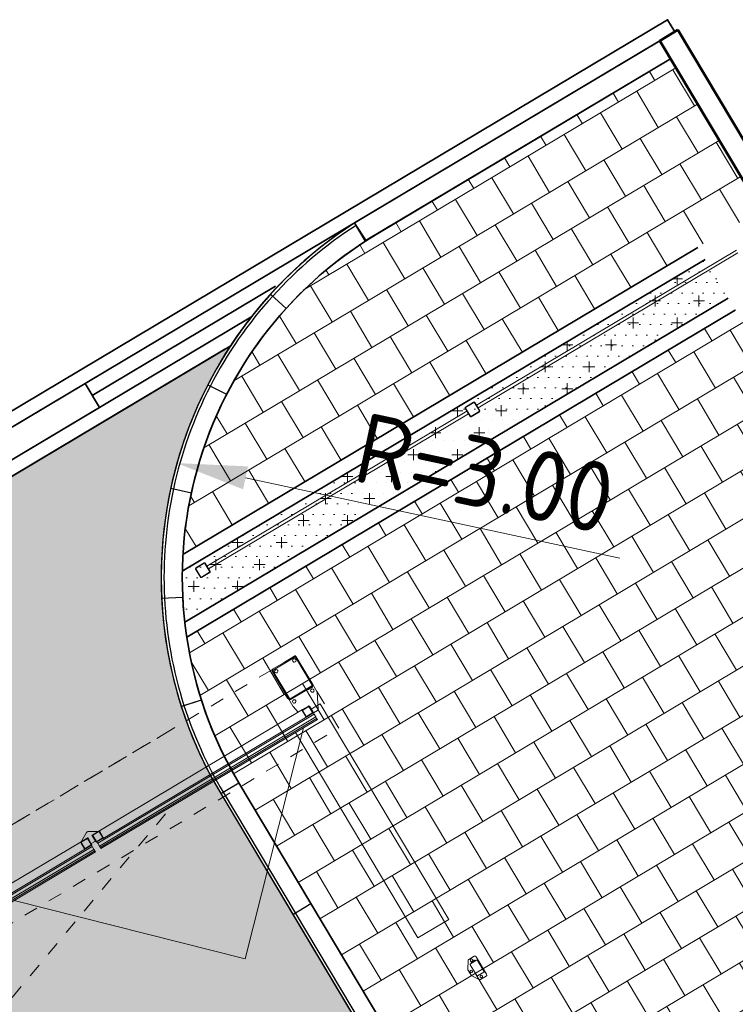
# Model space of a CAD drawing. Header units: metres. Extents: x 127444 to 127966, y 464485 to 464708.
# Tile 411 of 425: x 127918.49 to 127923.58, y 464701.09 to 464708.09. Entities that reach past the tile are written whole.
import ezdxf

# ---------------------------------------------------------------- set-up
doc = ezdxf.new("R2010")
doc.units = ezdxf.units.M
for name, pattern in [('Dash', [6.35, 3.175, -3.175]), ('VH-OPSLUITBAND_100X200', [16, 8, -2, 4, -2]), ('VH-OPSLUITBAND_150X250', [24, 16, -2, 4, -2]), ('VH-OPSLUITBAND_150X300', [28, 16, -4, 4, -4])]:
    doc.linetypes.add(name, pattern=pattern)
doc.layers.get('0').update_dxf_attribs({"lineweight": 25})
doc.layers.get('Defpoints').update_dxf_attribs({"color": 181, "lineweight": 25})
for name, color, linetype, lineweight in [('A-GENM', 7, 'Continuous', 9), ('A-GENM-HDLN', 13, 'Continuous', 9), ('A-WALL', 113, 'Continuous', 9), ('B-WE-VH-VERHARDING_BETON-A-250', 252, 'Continuous', 18), ('B-WE-VH-VERHARDING_BETONSTRAATSTEEN-A-200', 8, 'Continuous', 9), ('N-WE-GR-BOMENZAND-A-100', 32, 'Continuous', 18), ('N-WE-VH-KANTOPSLUITING_OPSLUITBAND_100X200-G', 150, 'VH-OPSLUITBAND_100X200', 35), ('N-WE-VH-KANTOPSLUITING_OPSLUITBAND_150X250-G', 150, 'VH-OPSLUITBAND_150X250', 35), ('N-WE-VH-KANTOPSLUITING_OPSLUITBAND_150X300-GD', 150, 'VH-OPSLUITBAND_150X300', 50), ('N-WE-VH-KANTOPSLUITING_TROTTOIRBAND_130X150_250-S', 210, 'Continuous', 25), ('N-WE-VH-KANTOPSLUITING_TROTTOIRBAND_130X150_250_BOCHTBAND-S', 210, 'Continuous', 25), ('N-WE-VH-VERHARDING_BETONSTRAATSTEEN-G', 252, 'Continuous', 35), ('N-WE-VH-VERHARDING_TEGEL-G', 252, 'Continuous', 35), ('S-COLS', 52, 'Continuous', 9), ('X-XX-AL-M-200', 7, 'Continuous', 18)]:
    doc.layers.add(name, color=color, linetype=linetype, lineweight=lineweight)
doc.styles.add('NLCS-ISO-M200-T25', font='NLCS-ISO.ttf', dxfattribs={"height": 0.5})
doc.dimstyles.new('NLCS-M200-T25-PIJL_L2_H0', dxfattribs={"dimscale": 0.2, "dimtxt": 2.5, "dimasz": 2.5, "dimexe": 2, "dimexo": 2, "dimgap": 0.7, "dimtad": 1, "dimzin": 0, "dimdsep": 46, "dimtxsty": 'NLCS-ISO-M200-T25', "dimcen": 0, "dimdle": 2, "dimclrd": 256, "dimclre": 256, "dimclrt": 256, "dimadec": 0, "dimazin": 0, "dimtfac": 1, "dimtdec": 3, "dimtofl": 0, "dimtmove": 0, "dimatfit": 3, "dimfxl": 2, "dimfxlon": 1, "dimtfillclr": 256, "dimtolj": 1, "dimtzin": 0, "dimlwd": -1, "dimlwe": -1, "dimarcsym": 0})

# ---------------------------------------------------------------- blocks, each defined once
blk = doc.blocks.new('*D243')
at = {"layer": 'Defpoints', "color": 0, "transparency": 16777216}
for p in [(127919.6066, 464704.9403), (127922.5397, 464704.3103)]:
    blk.add_point(p, dxfattribs=at)
at = {"layer": 'X-XX-AL-M-200', "transparency": 16777216}
blk.add_line((127922.7582, 464704.2634), (127920.0954, 464704.8353), dxfattribs=at)
blk.add_solid([(127920.1129, 464704.9168), (127920.0779, 464704.7538), (127919.6066, 464704.9403)], dxfattribs=at)
at = {"layer": 'X-XX-AL-M-200', "transparency": 16777216, "insert": (127921.7988, 464704.8683), "char_height": 0.5, "attachment_point": 5, "rotation": 347.87812, "style": 'NLCS-ISO-M200-T25'}
blk.add_mtext('\\A1;R=3.00', dxfattribs=at)
blk = doc.blocks.new('Xentry 3TP 60x60 - paneelomranding 60x60-V33--2_00_00')
at = {"layer": 'A-GENM'}
for p, q in [((3742, 2498), (3709.1, 2447.5)), ((3740, 2465), (3740, 2375)), ((3795, 2470), (3745, 2470)), ((3795, 2502.5), (3750.4, 2502.5)), ((3800, 2375), (3800, 2465)), ((3805, 2347.5), (3805, 2492.5)), ((3707.5, 2442), (3707.5, 2398)), ((3709.1, 2392.5), (3742, 2342)), ((3745, 2370), (3795, 2370)), ((3750.4, 2337.5), (3795, 2337.5)), ((3753, 2370), (3753, 2365)), ((3755, 2365), (3753, 2365)), ((3753, 2365), (3755, 2365)), ((3785, 2365), (3755, 2365)), ((3785, 2365), (3787, 2365)), ((3787, 2365), (3785, 2365)), ((3787, 2365), (3787, 2370)), ((1861.7, 320), (91.7, 320)), ((91.7, 310.3), (1861.7, 310.3)), ((91.7, 298.4), (1861.7, 298.4)), ((1861.7, 320), (1861.7, 317.4)), ((1861.7, 317.4), (1861.7, 310.3)), ((1861.7, 310.3), (1861.7, 302.1)), ((1861.7, 302.1), (1861.7, 298.4)), ((1861.7, 298.4), (1861.7, 276)), ((3700, 320), (1908, 320)), ((1908, 317.4), (1908, 320)), ((1908, 310.3), (1908, 317.4)), ((1908, 302.1), (1908, 310.3)), ((1908, 310.3), (3700, 310.3)), ((1908, 298.4), (1908, 302.1)), ((1908, 276), (1908, 298.4)), ((1908, 298.4), (3700, 298.4)), ((3700, 320), (3700, 317.4)), ((3700, 317.4), (3700, 310.3)), ((3700, 310.3), (3700, 302.1)), ((3700, 302.1), (3700, 298.4)), ((3700, 298.4), (3700, 276)), ((91.7, 276), (1861.7, 276)), ((1811.7, 265), (124.7, 265)), ((1861.7, 276), (1861.7, 265)), ((1901.7, 253.7), (1866.7, 253.7)), ((1901.7, 205), (1901.7, 253.7)), ((1908, 265), (1908, 276)), ((1908, 276), (3700, 276)), ((3645, 265), (1958, 265)), ((3695, 265), (3700, 265)), ((3700, 276), (3700, 265)), ((3733.9, 265), (3700, 265)), ((3798.9, 152.2), (3742.8, 259.6)), ((124.7, 205), (1811.7, 205)), ((1816.7, 205), (1879.1, 167.8)), ((1866.7, 205), (1861.7, 205)), ((1866.7, 210), (1866.7, 205)), ((1879.1, 167.8), (1884.2, 167)), ((1884.2, 167), (1889.4, 167.8)), ((1889.4, 167.8), (1952.4, 205)), ((1908, 205), (1901.7, 205)), ((1958, 205), (3645, 205)), ((3600, 149.1), (3600, 90)), ((3609.6, 205.2), (3600.1, 150.9)), ((3800, 90), (3800, 147.5)), ((3599, 83), (3595, 83)), ((3595, 81), (3595, 83)), ((3595, 83), (3595, 81)), ((3599, 83), (3595, 83)), ((3595, 81), (3595, 83)), ((3595, 83), (3595, 81)), ((3595, 51), (3595, 81)), ((3754, 105), (3754, 100)), ((3756, 105), (3754, 105)), ((3754, 105), (3756, 105)), ((3756, 105), (3786, 105)), ((3786, 105), (3788, 105)), ((3788, 105), (3786, 105)), ((3788, 100), (3788, 105)), ((3595, 51), (3595, 49)), ((3595, 49), (3595, 51)), ((3595, 51), (3595, 49)), ((3595, 49), (3595, 51)), ((3595, 49), (3599, 49)), ((3595, 49), (3599, 49))]:
    blk.add_line(p, q, dxfattribs=at)
at = {"layer": 'A-GENM', "linetype": 'Dash'}
for p, q in [((-2950, 2231), (2491.6, 320)), ((-3800, 450), (3800, 450)), ((3800, 450), (3800, -150)), ((3800, -150), (-3800, -150)), ((2750, -150), (-3394.7, -150))]:
    blk.add_line(p, q, dxfattribs=at)
at = {"layer": 'A-GENM', "lineweight": 13}
for p, q in [((1806.7, 260), (1806.7, 210)), ((1810.3, 210), (1810.3, 260)), ((1861.7, 265), (1811.7, 265)), ((1811.7, 261.4), (1861.7, 261.4)), ((1863.1, 260), (1863.1, 210)), ((1866.7, 210), (1866.7, 260)), ((1903, 260), (1903, 210)), ((1906.6, 210), (1906.6, 260)), ((1958, 265), (1908, 265)), ((1908, 261.4), (1958, 261.4)), ((1959.4, 260), (1959.4, 210)), ((1963, 210), (1963, 260)), ((3640, 260), (3640, 210)), ((3643.6, 210), (3643.6, 260)), ((3695, 265), (3645, 265)), ((3645, 261.4), (3695, 261.4)), ((3696.4, 260), (3696.4, 210)), ((3700, 210), (3700, 260)), ((1861.7, 208.6), (1811.7, 208.6)), ((1811.7, 205), (1861.7, 205)), ((1958, 208.6), (1908, 208.6)), ((1908, 205), (1958, 205)), ((3695, 208.6), (3645, 208.6)), ((3645, 205), (3695, 205)), ((3599, 85), (3599, -135)), ((3600, 85), (3599, 85)), ((3600, 90), (3600, -140)), ((3600, -135), (3600, 85)), ((3606.3, -140), (3606.3, 90)), ((3790, 100), (3610, 100)), ((3610, 93.7), (3790, 93.7)), ((3793.7, 90), (3793.7, -140)), ((3800, -140), (3800, 90)), ((3599, -135), (3600, -135)), ((3790, -143.7), (3610, -143.7)), ((3610, -150), (3790, -150))]:
    blk.add_line(p, q, dxfattribs=at)
at = {"layer": 'A-GENM'}
for centre, radius, start, end in [((3745, 2465), 5, 90, 180), ((3750.4, 2492.5), 10, 90, 146.88866), ((3765, 2487.5), 9, 0, 180), ((3765, 2487.5), 9, 180, 0), ((3795, 2492.5), 10, 0, 90), ((3795, 2465), 5, 0, 90), ((3717.5, 2442), 10, 146.88866, 180), ((3717.5, 2398), 10, 180, 213.11134), ((3722.3, 2420), 9, 0, 180), ((3722.3, 2420), 9, 180, 0), ((3745, 2375), 5, 180, 270), ((3750.4, 2347.5), 10, 213.11134, 270), ((3765, 2352.5), 9, 0, 180), ((3765, 2352.5), 9, 180, 0), ((3795, 2375), 5, 270, 0), ((3795, 2347.5), 10, 270, 0), ((3733.9, 255), 10, 27.55281, 90), ((3610, 149.1), 10, 170.13419, 180), ((3790, 147.5), 10, 0, 27.55281), ((3625, 125), 12, 0, 180), ((3625, 125), 12, 180, 360), ((3775, 125), 12, 0, 180), ((3775, 125), 12, 180, 0), ((3610, -140), 10, 180, 270), ((3625, -125), 12, 0, 180), ((3625, -125), 12, 180, 360), ((3775, -125), 12, 0, 180), ((3775, -125), 12, 180, 0), ((3790, -140), 10, 270, 360)]:
    blk.add_arc(centre, radius, start, end, dxfattribs=at)
at = {"layer": 'A-GENM', "lineweight": 13}
for centre, radius, start, end in [((1811.7, 260), 5, 90, 180), ((1811.7, 260), 1.4, 90, 180), ((1861.7, 260), 5, 0, 90), ((1861.7, 260), 1.4, 360, 90), ((1908, 260), 5, 90, 180), ((1908, 260), 1.4, 90, 180), ((1958, 260), 5, 360, 90), ((1958, 260), 1.4, 360, 90), ((3645, 260), 5, 90, 180), ((3645, 260), 1.4, 90, 180), ((3695, 260), 5, 0, 90), ((3695, 260), 1.4, 360, 90), ((1811.7, 210), 5, 180, 270), ((1811.7, 210), 1.4, 180, 270), ((1861.7, 210), 5, 270, 360), ((1861.7, 210), 1.4, 270, 0), ((1908, 210), 5, 180, 270), ((1908, 210), 1.4, 180, 270), ((1958, 210), 5, 270, 360), ((1958, 210), 1.4, 270, 0), ((3645, 210), 5, 180, 270), ((3645, 210), 1.4, 180, 270), ((3695, 210), 5, 270, 360), ((3695, 210), 1.4, 270, 0), ((3610, 90), 10, 90, 180), ((3610, 90), 3.7, 90, 180), ((3790, 90), 10, 360, 90), ((3790, 90), 3.7, 0, 90), ((3610, -140), 10, 180, 270), ((3610, -140), 3.7, 180, 270), ((3790, -140), 10, 270, 360), ((3790, -140), 3.7, 270, 360)]:
    blk.add_arc(centre, radius, start, end, dxfattribs=at)
at = {"layer": 'A-GENM'}
for points, knots in [([(1806.7, 260), (1806.8, 260.4), (1806.8, 261.1), (1807.1, 261.9), (1807.3, 262.3), (1807.4, 262.5)], [0, 0, 0, 0, 0.1666667, 0.25, 0.3333333, 0.3333333, 0.3333333, 0.3333333]), ([(1809.2, 264.3), (1809.3, 264.4), (1809.5, 264.5), (1809.9, 264.7), (1810.7, 264.9), (1811.3, 265), (1811.7, 265)], [0.6666667, 0.6666667, 0.6666667, 0.6666667, 0.7083333, 0.75, 0.8333333, 1, 1, 1, 1]), ([(1811.7, 261.4), (1811.6, 261.4), (1811.4, 261.4), (1811.2, 261.3), (1811.1, 261.2), (1811, 261.2)], [0, 0, 0, 0, 0.1666667, 0.25, 0.3333333, 0.3333333, 0.3333333, 0.3333333]), ([(1861.7, 265), (1862.2, 265), (1862.8, 264.9), (1863.7, 264.6), (1864.1, 264.4), (1864.2, 264.3)], [0, 0, 0, 0, 0.1666667, 0.25, 0.3333333, 0.3333333, 0.3333333, 0.3333333]), ([(1862.4, 261.2), (1862.4, 261.2), (1862.3, 261.3), (1862.1, 261.4), (1861.9, 261.4), (1861.7, 261.4)], [0.6666667, 0.6666667, 0.6666667, 0.6666667, 0.75, 0.8333333, 1, 1, 1, 1]), ([(1866.1, 262.5), (1866.2, 262.3), (1866.4, 261.9), (1866.7, 261.1), (1866.7, 260.4), (1866.7, 260)], [0.6666667, 0.6666667, 0.6666667, 0.6666667, 0.75, 0.8333333, 1, 1, 1, 1]), ([(1903, 260), (1903, 260.4), (1903.1, 261.1), (1903.4, 261.9), (1903.6, 262.3), (1903.7, 262.5)], [-1, -1, -1, -1, -0.8333333, -0.75, -0.6666667, -0.6666667, -0.6666667, -0.6666667]), ([(1905.5, 264.3), (1905.7, 264.4), (1906.1, 264.6), (1906.9, 264.9), (1907.6, 265), (1908, 265)], [-0.3333333, -0.3333333, -0.3333333, -0.3333333, -0.25, -0.1666667, 0, 0, 0, 0]), ([(1908, 261.4), (1907.9, 261.4), (1907.7, 261.4), (1907.5, 261.3), (1907.4, 261.2), (1907.3, 261.2)], [-1, -1, -1, -1, -0.8333333, -0.75, -0.6666667, -0.6666667, -0.6666667, -0.6666667]), ([(1958, 265), (1958.4, 265), (1959.1, 264.9), (1959.9, 264.6), (1960.3, 264.4), (1960.5, 264.3)], [-1, -1, -1, -1, -0.8333333, -0.75, -0.6666667, -0.6666667, -0.6666667, -0.6666667]), ([(1958.7, 261.2), (1958.6, 261.2), (1958.5, 261.3), (1958.3, 261.4), (1958.1, 261.4), (1958, 261.4)], [-0.3333333, -0.3333333, -0.3333333, -0.3333333, -0.25, -0.1666667, 0, 0, 0, 0]), ([(1962.3, 262.5), (1962.4, 262.3), (1962.6, 261.9), (1962.9, 261.1), (1963, 260.4), (1963, 260)], [-0.3333333, -0.3333333, -0.3333333, -0.3333333, -0.25, -0.1666667, 0, 0, 0, 0]), ([(3640, 260), (3640, 260.4), (3640.1, 261.1), (3640.4, 261.9), (3640.6, 262.3), (3640.7, 262.5)], [0, 0, 0, 0, 0.1666667, 0.25, 0.3333333, 0.3333333, 0.3333333, 0.3333333]), ([(3642.5, 264.3), (3642.6, 264.4), (3642.8, 264.5), (3643.2, 264.7), (3643.9, 264.9), (3644.6, 265), (3645, 265)], [0.6666667, 0.6666667, 0.6666667, 0.6666667, 0.7083333, 0.75, 0.8333333, 1, 1, 1, 1]), ([(3645, 261.4), (3644.9, 261.4), (3644.7, 261.4), (3644.5, 261.3), (3644.4, 261.2), (3644.3, 261.2)], [0, 0, 0, 0, 0.1666667, 0.25, 0.3333333, 0.3333333, 0.3333333, 0.3333333]), ([(3695, 265), (3695.4, 265), (3696.1, 264.9), (3696.9, 264.6), (3697.3, 264.4), (3697.5, 264.3)], [0, 0, 0, 0, 0.1666667, 0.25, 0.3333333, 0.3333333, 0.3333333, 0.3333333]), ([(3695.7, 261.2), (3695.6, 261.2), (3695.5, 261.3), (3695.3, 261.4), (3695.1, 261.4), (3695, 261.4)], [0.6666667, 0.6666667, 0.6666667, 0.6666667, 0.75, 0.8333333, 1, 1, 1, 1]), ([(3699.3, 262.5), (3699.4, 262.3), (3699.6, 261.9), (3699.9, 261.1), (3700, 260.4), (3700, 260)], [0.6666667, 0.6666667, 0.6666667, 0.6666667, 0.75, 0.8333333, 1, 1, 1, 1]), ([(1807.4, 207.5), (1807.3, 207.7), (1807.1, 208.1), (1806.8, 208.9), (1806.8, 209.6), (1806.7, 210)], [0.6666667, 0.6666667, 0.6666667, 0.6666667, 0.75, 0.8333333, 1, 1, 1, 1]), ([(1811.7, 205), (1811.3, 205), (1810.7, 205.1), (1809.8, 205.4), (1809.4, 205.6), (1809.2, 205.7)], [0, 0, 0, 0, 0.1666667, 0.25, 0.3333333, 0.3333333, 0.3333333, 0.3333333]), ([(1811, 208.8), (1811.1, 208.8), (1811.2, 208.7), (1811.4, 208.6), (1811.6, 208.6), (1811.7, 208.6)], [0.6666667, 0.6666667, 0.6666667, 0.6666667, 0.75, 0.8333333, 1, 1, 1, 1]), ([(1861.7, 208.6), (1861.9, 208.6), (1862.1, 208.6), (1862.3, 208.7), (1862.4, 208.8), (1862.4, 208.8)], [0, 0, 0, 0, 0.1666667, 0.25, 0.3333333, 0.3333333, 0.3333333, 0.3333333]), ([(1864.2, 205.7), (1864.2, 205.6), (1864, 205.5), (1863.6, 205.3), (1862.8, 205.1), (1862.2, 205), (1861.7, 205)], [0.6666667, 0.6666667, 0.6666667, 0.6666667, 0.7083333, 0.75, 0.8333333, 1, 1, 1, 1]), ([(1866.7, 210), (1866.7, 209.6), (1866.7, 208.9), (1866.4, 208.1), (1866.2, 207.7), (1866.1, 207.5)], [0, 0, 0, 0, 0.1666667, 0.25, 0.3333333, 0.3333333, 0.3333333, 0.3333333]), ([(1903.7, 207.5), (1903.6, 207.7), (1903.4, 208.1), (1903.1, 208.9), (1903, 209.6), (1903, 210)], [-0.3333333, -0.3333333, -0.3333333, -0.3333333, -0.25, -0.1666667, 0, 0, 0, 0]), ([(1908, 205), (1907.6, 205), (1906.9, 205.1), (1906.1, 205.4), (1905.7, 205.6), (1905.5, 205.7)], [-1, -1, -1, -1, -0.8333333, -0.75, -0.6666667, -0.6666667, -0.6666667, -0.6666667]), ([(1907.3, 208.8), (1907.4, 208.8), (1907.5, 208.7), (1907.7, 208.6), (1907.9, 208.6), (1908, 208.6)], [-0.3333333, -0.3333333, -0.3333333, -0.3333333, -0.25, -0.1666667, 0, 0, 0, 0]), ([(1958, 208.6), (1958.1, 208.6), (1958.3, 208.6), (1958.5, 208.7), (1958.6, 208.8), (1958.7, 208.8)], [-1, -1, -1, -1, -0.8333333, -0.75, -0.6666667, -0.6666667, -0.6666667, -0.6666667]), ([(1960.5, 205.7), (1960.3, 205.6), (1959.9, 205.4), (1959.1, 205.1), (1958.4, 205), (1958, 205)], [-0.3333333, -0.3333333, -0.3333333, -0.3333333, -0.25, -0.1666667, 0, 0, 0, 0]), ([(1963, 210), (1963, 209.6), (1962.9, 208.9), (1962.6, 208.1), (1962.4, 207.7), (1962.3, 207.5)], [-1, -1, -1, -1, -0.8333333, -0.75, -0.6666667, -0.6666667, -0.6666667, -0.6666667]), ([(3640.7, 207.5), (3640.6, 207.7), (3640.4, 208.1), (3640.1, 208.9), (3640, 209.6), (3640, 210)], [0.6666667, 0.6666667, 0.6666667, 0.6666667, 0.75, 0.8333333, 1, 1, 1, 1]), ([(3645, 205), (3644.6, 205), (3643.9, 205.1), (3643.1, 205.4), (3642.7, 205.6), (3642.5, 205.7)], [0, 0, 0, 0, 0.1666667, 0.25, 0.3333333, 0.3333333, 0.3333333, 0.3333333]), ([(3644.3, 208.8), (3644.4, 208.8), (3644.5, 208.7), (3644.7, 208.6), (3644.9, 208.6), (3645, 208.6)], [0.6666667, 0.6666667, 0.6666667, 0.6666667, 0.75, 0.8333333, 1, 1, 1, 1]), ([(3695, 208.6), (3695.1, 208.6), (3695.3, 208.6), (3695.5, 208.7), (3695.6, 208.8), (3695.7, 208.8)], [0, 0, 0, 0, 0.1666667, 0.25, 0.3333333, 0.3333333, 0.3333333, 0.3333333]), ([(3697.5, 205.7), (3697.4, 205.6), (3697.2, 205.5), (3696.8, 205.3), (3696.1, 205.1), (3695.4, 205), (3695, 205)], [0.6666667, 0.6666667, 0.6666667, 0.6666667, 0.7083333, 0.75, 0.8333333, 1, 1, 1, 1]), ([(3700, 210), (3700, 209.6), (3699.9, 208.9), (3699.6, 208.1), (3699.4, 207.7), (3699.3, 207.5)], [0, 0, 0, 0, 0.1666667, 0.25, 0.3333333, 0.3333333, 0.3333333, 0.3333333])]:
    blk.add_open_spline(points, degree=3, knots=knots, dxfattribs=at)
for points in [[(1810.8, 261), (1810.7, 260.9), (1810.6, 260.9), (1810.5, 260.7), (1810.5, 260.5), (1810.4, 260.4), (1810.4, 260.4)], [(1863.1, 260.4), (1863.1, 260.4), (1863, 260.5), (1863, 260.7), (1862.9, 260.9), (1862.8, 260.9), (1862.7, 261)], [(1907, 261), (1907, 260.9), (1906.9, 260.9), (1906.8, 260.7), (1906.7, 260.5), (1906.7, 260.4), (1906.6, 260.4)], [(1959.4, 260.4), (1959.3, 260.4), (1959.3, 260.5), (1959.2, 260.7), (1959.1, 260.9), (1959, 260.9), (1959, 261)], [(3644, 261), (3644, 260.9), (3643.9, 260.9), (3643.8, 260.7), (3643.7, 260.5), (3643.7, 260.4), (3643.6, 260.4)], [(3696.4, 260.4), (3696.3, 260.4), (3696.3, 260.5), (3696.2, 260.7), (3696.1, 260.9), (3696, 260.9), (3696, 261)], [(1810.4, 209.6), (1810.4, 209.6), (1810.5, 209.5), (1810.5, 209.3), (1810.6, 209.1), (1810.7, 209.1), (1810.8, 209)], [(1862.7, 209), (1862.8, 209.1), (1862.9, 209.1), (1863, 209.3), (1863, 209.5), (1863.1, 209.6), (1863.1, 209.6)], [(1906.6, 209.6), (1906.7, 209.6), (1906.7, 209.5), (1906.8, 209.3), (1906.9, 209.1), (1907, 209.1), (1907, 209)], [(1959, 209), (1959, 209.1), (1959.1, 209.1), (1959.2, 209.3), (1959.3, 209.5), (1959.3, 209.6), (1959.4, 209.6)], [(3643.6, 209.6), (3643.7, 209.6), (3643.7, 209.5), (3643.8, 209.3), (3643.9, 209.1), (3644, 209.1), (3644, 209)], [(3696, 209), (3696, 209.1), (3696.1, 209.1), (3696.2, 209.3), (3696.3, 209.5), (3696.3, 209.6), (3696.4, 209.6)]]:
    blk.add_open_spline(points, degree=3, dxfattribs=at)
at = {"layer": 'A-GENM-HDLN'}
for p, q in [((3519, 2020), (3519, 320)), ((3775, 2020), (3519, 2020)), ((3775, 235), (3775, 2020)), ((2386.6, 1518.4), (1188.2, 320)), ((3585, 320), (2386.6, 1518.4)), ((3700, 235), (3775, 235))]:
    blk.add_line(p, q, dxfattribs=at)
blk = doc.blocks.new('28_3B_staal - kolom - buis vierkant koud - K80x80x3-4076349--2_00_00')
at = {"layer": 'S-COLS'}
h = blk.add_hatch(color=256, dxfattribs=at)
h.paths.add_polyline_path([(40, -34), (40, 34), (38.2, 38.2), (34, 40), (-34, 40), (-38.2, 38.2), (-40, 34), (-39.1, -36.1), (-38.2, -38.2), (-34, -40), (34, -40), (38.8, -37), (39.1, -36.1)])
h.paths.add_polyline_path([(37, -34), (36.1, -36.1), (34, -37), (-36.1, -36.1), (-37, -34), (-36.1, 36.1), (-34, 37), (36.1, 36.1), (37, 34)])
for p, q in [((-40, 34), (-40, -34)), ((-37, -34), (-37, 34)), ((34, 40), (-34, 40)), ((-34, 37), (34, 37)), ((37, 34), (37, -34)), ((40, -34), (40, 34)), ((34, -37), (-34, -37)), ((-34, -40), (34, -40))]:
    blk.add_line(p, q, dxfattribs=at)
for centre, radius, start, end in [((-34, 34), 6, 90, 180), ((-34, 34), 3, 90, 180), ((34, 34), 6, 360, 90), ((34, 34), 3, 0, 90), ((-34, -34), 6, 180, 270), ((-34, -34), 3, 180, 270), ((34, -34), 3, 270, 0), ((34, -34), 6, 270, 360)]:
    blk.add_arc(centre, radius, start, end, dxfattribs=at)
blk = doc.blocks.new('2')
at = {"layer": 'A-WALL', "color": 50, "lineweight": 18}
for p, q in [((72269, -56690), (72269, -58842.5)), ((72291, -58842.5), (72291, -56690)), ((72269, -58922.5), (72269, -61075)), ((72291, -61075), (72291, -58922.5))]:
    blk.add_line(p, q, dxfattribs=at)
at = {"layer": 'S-COLS', "rotation": 270.0000000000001}
for p in [(72280, -56650), (72280, -58882.5)]:
    blk.add_blockref('28_3B_staal - kolom - buis vierkant koud - K80x80x3-4076349--2_00_00', p, dxfattribs=at)
blk = doc.blocks.new('SVH-TROTTOIRBOCHTBAND_130 150X250_R03000UITW_HD-MM')
for p, q in [((776.5, 102.2), (737.6, 247.1)), ((0, 0), (0, 150))]:
    blk.add_line(p, q)
for radius in [2850, 2980, 3000]:
    blk.add_arc((0, 3000), radius, 270, 285)
blk = doc.blocks.new('*U245')
for p, q in [((672.3, 96.8), (643, 223.5)), ((0, 20), (0, 150)), ((676.8, 77.3), (672.3, 96.8)), ((0, 0), (0, 20))]:
    blk.add_line(p, q)
for radius in [2850, 2980, 3000]:
    blk.add_arc((0, 3000), radius, 270, 283.03829)
blk = doc.blocks.new('SVH-TROTTOIRBAND_130 150X250_L1000_HD-MM')
for p, q in [((0, 150), (1000, 150)), ((0, 0), (0, 150)), ((1000, 0), (1000, 150)), ((0, 20), (1000, 20)), ((0, 0), (1000, 0))]:
    blk.add_line(p, q)

msp = doc.modelspace()

# ---------------------------------------------------------------- hatches: boundary and pattern name
at = {"layer": 'B-WE-VH-VERHARDING_BETON-A-250', "transparency": 33554618}
h = msp.add_hatch(dxfattribs=at)
h.set_pattern_fill('AVH-BETONPLAAT_HALFST', color=256, scale=0.15, pattern_type=2)
h.set_pattern_definition([(30.816, (127924.46593, 464695.2584), (-0.153685, 0.257645), []), (120.8161, (127924.46593, 464695.25839), (-0.2825077, 0.1808021), [0.3, -0.3])])
h.paths.add_polyline_path([(127926.5831, 464700.5327), (127925.6555, 464699.9794), (127926.7211, 464698.1931), (127927.6486, 464698.7464)], flags=16)
h.paths.add_polyline_path([(127926.2797, 464702.5175), (127925.9172, 464702.3019), (127925.8337, 464702.2503), (127926.1906, 464701.6493), (127926.6372, 464701.9157)], flags=17)
edge = h.paths.add_edge_path()
edge.add_line((127924.0263, 464706.2955), (127923.7373, 464706.7286))
edge.add_line((127923.7373, 464706.7286), (127923.2255, 464706.4251))
edge.add_line((127923.2255, 464706.4251), (127919.6501, 464704.2923))
edge.add_arc((127922.4942, 464704.1259), 2.849, 176.65063, 188.54028)
edge.add_line((127919.6768, 464703.7028), (127923.5797, 464706.0291))
edge.add_line((127923.5797, 464706.0291), (127923.5797, 464706.0291))
edge.add_line((127923.5797, 464706.0291), (127925.8337, 464702.2503))
edge.add_line((127925.8337, 464702.2503), (127926.2798, 464702.5175))
edge.add_line((127926.2798, 464702.5175), (127924.0263, 464706.2955))
h.paths.add_polyline_path([(127923.7599, 464706.7421), (127923.722, 464706.7544), (127923.707, 464706.8281)], flags=17)
edge = h.paths.add_edge_path()
edge.add_line((127924.4661, 464695.2584), (127928.4639, 464697.6431))
edge.add_line((127928.4639, 464697.6431), (127928.3076, 464697.9052))
edge.add_line((127928.3076, 464697.9052), (127928.84, 464698.2228))
edge.add_line((127928.84, 464698.2228), (127923.1178, 464707.8158))
edge.add_line((127923.1178, 464707.8158), (127920.946, 464706.5227))
edge.add_arc((127922.503, 464704.127), 2.8573, 123.01976, 210.75523)
edge.add_line((127920.0476, 464702.6658), (127924.4661, 464695.2584))
h = msp.add_hatch(dxfattribs=at)
h.set_pattern_fill('AVH-BETONPLAAT_HALFST', color=256, scale=0.15, pattern_type=2)
h.set_pattern_definition([(30.8149, (127918.609, 464693.4241), (-0.15368, 0.257648), []), (120.8149, (127918.609, 464693.4241), (-0.2825037, 0.1808083), [0.3, -0.3])])
h.paths.add_polyline_path([(127912.5364, 464694.3235), (127911.9375, 464693.9624), (127912.2984, 464693.3574), (127912.895, 464693.721)], flags=16)
h.paths.add_polyline_path([(127915.1502, 464689.9404), (127914.549, 464689.5818), (127914.9076, 464688.9806), (127915.5088, 464689.3392)], flags=16)
edge = h.paths.add_edge_path()
edge.add_arc((127913.3377, 464701.5697), 0.3544, 32.59596, 118.72836)
edge.add_line((127913.1673, 464701.8805), (127909.6323, 464699.7721))
edge.add_arc((127909.7672, 464699.4951), 0.3081, 115.95423, 190.40973)
edge.add_line((127909.4642, 464699.4394), (127909.5132, 464698.3616))
edge.add_line((127909.5132, 464698.3616), (127910.0518, 464698.6828))
edge.add_line((127910.0518, 464698.6828), (127914.0495, 464701.0675))
edge.add_line((127914.0495, 464701.0675), (127914.4172, 464700.4498))
edge.add_line((127914.4172, 464700.4498), (127910.4206, 464698.0645))
edge.add_line((127910.4206, 464698.0645), (127909.6477, 464697.6034))
edge.add_line((127909.6477, 464697.6034), (127909.5395, 464697.7848))
edge.add_line((127909.5395, 464697.7848), (127910.0521, 464686.5237))
edge.add_arc((127910.4012, 464686.5489), 0.35, 184.1394, 301.32705)
edge.add_line((127910.5831, 464686.25), (127919.3583, 464691.4841))
edge.add_arc((127919.1826, 464691.7839), 0.3475, 300.37597, 391.22353)
edge.add_line((127919.4798, 464691.9641), (127913.6363, 464701.7606))
at = {"layer": 'B-WE-VH-VERHARDING_BETONSTRAATSTEEN-A-200'}
h = msp.add_hatch(dxfattribs=at)
h.set_pattern_fill('AVH-BSS_KEIFORMAAT_ELLEBOOG-SO', color=256, angle=1, pattern_type=2)
h.set_pattern_definition([(31.81611, (127908.58607, 464613.06392), (0.03386772, 0.14457862), [0.315, -0.105]), (301.81611, (127908.47536, 464613.24236), (0.03386772, 0.14457862), [0.315, -0.105])])
h.paths.add_polyline_path([(127940.5792, 464651.6631), (127937.6593, 464649.9213), (127938.0179, 464649.3202), (127940.9378, 464651.0619)], flags=16)
h.paths.add_polyline_path([(127944.2228, 464653.0214), (127943.8642, 464653.6226), (127940.9442, 464651.8808), (127941.3028, 464651.2797)], flags=16)
edge = h.paths.add_edge_path(flags=16)
edge.add_arc((127917.881, 464700.4711), 0.4, 30.81485, 210.81485)
edge.add_line((127917.5375, 464700.2662), (127921.3795, 464693.825))
edge.add_arc((127921.723, 464694.0299), 0.4, 210.81485, 390.81485)
edge.add_line((127922.0666, 464694.2348), (127918.2246, 464700.676))
edge = h.paths.add_edge_path()
edge.add_line((127929.25, 464697.5358), (127928.8033, 464697.2694))
edge.add_line((127928.8033, 464697.2694), (127928.6267, 464697.5655))
edge.add_line((127928.6267, 464697.5655), (127924.4142, 464695.0527))
edge.add_line((127924.4142, 464695.0527), (127919.9188, 464702.589))
edge.add_arc((127922.4952, 464704.1258), 3, 146.6578, 210.81611, ccw=False)
edge.add_line((127919.989, 464705.7748), (127913.6303, 464701.9818))
edge.add_arc((127913.3392, 464701.5753), 0.5, 30.81621, 54.39424, ccw=False)
edge.add_line((127913.7686, 464701.8314), (127919.6086, 464692.0409))
edge.add_arc((127919.1741, 464691.7839), 0.5048, -52.95251, 30.60579, ccw=False)
edge.add_line((127919.4782, 464691.381), (127915.6522, 464689.0988))
edge.add_line((127915.6522, 464689.0988), (127916.2004, 464688.1798))
edge.add_line((127916.2004, 464688.1798), (127915.5992, 464687.8212))
edge.add_line((127915.5992, 464687.8212), (127915.051, 464688.7403))
edge.add_line((127915.051, 464688.7403), (127913.2042, 464687.6387))
edge.add_line((127913.2042, 464687.6387), (127914.8926, 464684.7621))
edge.add_line((127914.8926, 464684.7621), (127915.5918, 464684.7939))
edge.add_line((127915.5918, 464684.7939), (127915.6333, 464683.883))
edge.add_line((127915.6333, 464683.883), (127917.341, 464684.9012))
edge.add_line((127917.341, 464684.9012), (127916.7775, 464685.8459))
edge.add_line((127916.7775, 464685.8459), (127917.3787, 464686.2045))
edge.add_line((127917.3787, 464686.2045), (127918.5057, 464684.3151))
edge.add_line((127918.5057, 464684.3151), (127917.9045, 464683.9565))
edge.add_line((127917.9045, 464683.9565), (127919.0828, 464681.9812))
edge.add_line((127919.0828, 464681.9812), (127919.6839, 464682.3398))
edge.add_line((127919.6839, 464682.3398), (127921.4257, 464679.4199))
edge.add_line((127921.4257, 464679.4199), (127920.8245, 464679.0613))
edge.add_line((127920.8245, 464679.0613), (127922.0028, 464677.086))
edge.add_line((127922.0028, 464677.086), (127922.604, 464677.4446))
edge.add_line((127922.604, 464677.4446), (127923.731, 464675.5552))
edge.add_line((127923.731, 464675.5552), (127923.1298, 464675.1966))
edge.add_line((127923.1298, 464675.1966), (127924.6154, 464672.706))
edge.add_line((127924.6154, 464672.706), (127925.2166, 464673.0646))
edge.add_line((127925.2166, 464673.0646), (127926.3436, 464671.1752))
edge.add_line((127926.3436, 464671.1752), (127927.8293, 464668.6847))
edge.add_line((127927.8293, 464668.6847), (127928.9563, 464666.7953))
edge.add_line((127928.9563, 464666.7953), (127930.4419, 464664.3047))
edge.add_line((127930.4419, 464664.3047), (127931.5689, 464662.4153))
edge.add_line((127931.5689, 464662.4153), (127930.9678, 464662.0567))
edge.add_line((127930.9678, 464662.0567), (127932.4534, 464659.5661))
edge.add_line((127932.4534, 464659.5661), (127933.0546, 464659.9247))
edge.add_line((127933.0546, 464659.9247), (127934.1816, 464658.0354))
edge.add_line((127934.1816, 464658.0354), (127933.5804, 464657.6768))
edge.add_line((127933.5804, 464657.6768), (127933.9006, 464657.14))
edge.add_line((127933.9006, 464657.14), (127935.4722, 464658.0775))
edge.add_line((127935.4722, 464658.0775), (127936.5993, 464656.1881))
edge.add_line((127936.5993, 464656.1881), (127934.7099, 464655.0611))
edge.add_line((127934.7099, 464655.0611), (127933.967, 464656.3063))
edge.add_line((127933.967, 464656.3063), (127931.2618, 464654.6926))
edge.add_line((127931.2618, 464654.6926), (127931.6204, 464654.0915))
edge.add_line((127931.6204, 464654.0915), (127931.0192, 464653.7329))
edge.add_line((127931.0192, 464653.7329), (127930.6607, 464654.3341))
edge.add_line((127930.6607, 464654.3341), (127926.9521, 464652.1219))
edge.add_line((127926.9521, 464652.1219), (127930.1851, 464645.463))
edge.add_line((127930.1851, 464645.463), (127936.1993, 464649.0505))
edge.add_line((127936.1993, 464649.0505), (127936.5579, 464648.4493))
edge.add_line((127936.5579, 464648.4493), (127921.0133, 464639.1769))
edge.add_line((127921.0133, 464639.1769), (127920.8468, 464639.4561))
edge.add_line((127920.8468, 464639.4561), (127918.3562, 464637.9704))
edge.add_line((127918.3562, 464637.9704), (127918.907, 464637.0472))
edge.add_line((127918.907, 464637.0472), (127917.0176, 464635.9202))
edge.add_line((127917.0176, 464635.9202), (127916.4669, 464636.8434))
edge.add_line((127916.4669, 464636.8434), (127913.9763, 464635.3578))
edge.add_line((127913.9763, 464635.3578), (127914.1428, 464635.0787))
edge.add_line((127914.1428, 464635.0787), (127912.2534, 464633.9516))
edge.add_line((127912.2534, 464633.9516), (127915.1146, 464629.155))
edge.add_line((127915.1146, 464629.155), (127902.7219, 464621.7627))
edge.add_line((127902.7219, 464621.7627), (127903.5901, 464620.3072))
edge.add_line((127903.5901, 464620.3072), (127904.0882, 464620.6043))
edge.add_line((127904.0882, 464620.6043), (127904.4468, 464620.0031))
edge.add_line((127904.4468, 464620.0031), (127903.9487, 464619.706))
edge.add_line((127903.9487, 464619.706), (127905.6905, 464616.786))
edge.add_line((127905.6905, 464616.786), (127906.1886, 464617.0832))
edge.add_line((127906.1886, 464617.0832), (127906.5472, 464616.482))
edge.add_line((127906.5472, 464616.482), (127906.0491, 464616.1849))
edge.add_line((127906.0491, 464616.1849), (127907.7908, 464613.2649))
edge.add_line((127907.7908, 464613.2649), (127908.2889, 464613.562))
edge.add_line((127908.2889, 464613.562), (127908.5861, 464613.0639))
edge.add_line((127908.5861, 464613.0639), (127911.6778, 464614.9081))
edge.add_line((127911.6778, 464614.9081), (127911.3807, 464615.4063))
edge.add_line((127911.3807, 464615.4063), (127922.0729, 464621.7842))
edge.add_line((127922.0729, 464621.7842), (127922.3701, 464621.2861))
edge.add_line((127922.3701, 464621.2861), (127924.8606, 464622.7717))
edge.add_line((127924.8606, 464622.7717), (127924.5635, 464623.2698))
edge.add_line((127924.5635, 464623.2698), (127926.4529, 464624.3968))
edge.add_line((127926.4529, 464624.3968), (127926.75, 464623.8987))
edge.add_line((127926.75, 464623.8987), (127929.2406, 464625.3844))
edge.add_line((127929.2406, 464625.3844), (127928.9435, 464625.8825))
edge.add_line((127928.9435, 464625.8825), (127930.8329, 464627.0095))
edge.add_line((127930.8329, 464627.0095), (127931.13, 464626.5114))
edge.add_line((127931.13, 464626.5114), (127933.6206, 464627.997))
edge.add_line((127933.6206, 464627.997), (127933.3234, 464628.4951))
edge.add_line((127933.3234, 464628.4951), (127935.2128, 464629.6221))
edge.add_line((127935.2128, 464629.6221), (127935.5099, 464629.124))
edge.add_line((127935.5099, 464629.124), (127938.0005, 464630.6097))
edge.add_line((127938.0005, 464630.6097), (127937.9698, 464630.6612))
edge.add_line((127937.9698, 464630.6612), (127938.6139, 464631.0454))
edge.add_line((127938.6139, 464631.0454), (127938.3475, 464631.492))
edge.add_line((127938.3475, 464631.492), (127938.9487, 464631.8506))
edge.add_line((127938.9487, 464631.8506), (127939.2151, 464631.404))
edge.add_line((127939.2151, 464631.404), (127942.9938, 464633.658))
edge.add_line((127942.9938, 464633.658), (127942.7275, 464634.1046))
edge.add_line((127942.7275, 464634.1046), (127943.3286, 464634.4632))
edge.add_line((127943.3286, 464634.4632), (127943.595, 464634.0166))
edge.add_line((127943.595, 464634.0166), (127947.3738, 464636.2707))
edge.add_line((127947.3738, 464636.2707), (127947.1074, 464636.7173))
edge.add_line((127947.1074, 464636.7173), (127947.7086, 464637.0759))
edge.add_line((127947.7086, 464637.0759), (127947.975, 464636.6293))
edge.add_line((127947.975, 464636.6293), (127951.7538, 464638.8833))
edge.add_line((127951.7538, 464638.8833), (127951.4874, 464639.3299))
edge.add_line((127951.4874, 464639.3299), (127952.0886, 464639.6885))
edge.add_line((127952.0886, 464639.6885), (127952.3549, 464639.2419))
edge.add_line((127952.3549, 464639.2419), (127956.1337, 464641.496))
edge.add_line((127956.1337, 464641.496), (127955.8673, 464641.9426))
edge.add_line((127955.8673, 464641.9426), (127956.4685, 464642.3012))
edge.add_line((127956.4685, 464642.3012), (127956.7349, 464641.8546))
edge.add_line((127956.7349, 464641.8546), (127960.5137, 464644.1087))
edge.add_line((127960.5137, 464644.1087), (127960.2473, 464644.5552))
edge.add_line((127960.2473, 464644.5552), (127960.6939, 464644.8216))
edge.add_line((127960.6939, 464644.8216), (127959.28, 464647.192))
edge.add_line((127959.28, 464647.192), (127958.8334, 464646.9256))
edge.add_line((127958.8334, 464646.9256), (127958.4748, 464647.5268))
edge.add_line((127958.4748, 464647.5268), (127958.9214, 464647.7931))
edge.add_line((127958.9214, 464647.7931), (127958.8753, 464647.8704))
edge.add_line((127958.8753, 464647.8704), (127958.8366, 464647.8474))
edge.add_line((127958.8366, 464647.8474), (127958.2987, 464648.7491))
edge.add_line((127958.2987, 464648.7491), (127958.3374, 464648.7722))
edge.add_line((127958.3374, 464648.7722), (127958.2913, 464648.8495))
edge.add_line((127958.2913, 464648.8495), (127957.8447, 464648.5831))
edge.add_line((127957.8447, 464648.5831), (127957.4861, 464649.1843))
edge.add_line((127957.4861, 464649.1843), (127957.9327, 464649.4506))
edge.add_line((127957.9327, 464649.4506), (127955.5249, 464653.4871))
edge.add_line((127955.5249, 464653.4871), (127955.0784, 464653.2207))
edge.add_line((127955.0784, 464653.2207), (127954.7198, 464653.8219))
edge.add_line((127954.7198, 464653.8219), (127955.1663, 464654.0882))
edge.add_line((127955.1663, 464654.0882), (127952.7637, 464658.1161))
edge.add_line((127952.7637, 464658.1161), (127952.3171, 464657.8497))
edge.add_line((127952.3171, 464657.8497), (127951.9585, 464658.4509))
edge.add_line((127951.9585, 464658.4509), (127952.4051, 464658.7173))
edge.add_line((127952.4051, 464658.7173), (127950.1511, 464662.4961))
edge.add_line((127950.1511, 464662.4961), (127949.7045, 464662.2297))
edge.add_line((127949.7045, 464662.2297), (127949.3459, 464662.8308))
edge.add_line((127949.3459, 464662.8308), (127949.7925, 464663.0972))
edge.add_line((127949.7925, 464663.0972), (127947.5385, 464666.876))
edge.add_line((127947.5385, 464666.876), (127947.0918, 464666.6096))
edge.add_line((127947.0918, 464666.6096), (127946.7332, 464667.2108))
edge.add_line((127946.7332, 464667.2108), (127947.1798, 464667.4772))
edge.add_line((127947.1798, 464667.4772), (127944.9258, 464671.256))
edge.add_line((127944.9258, 464671.256), (127944.4792, 464670.9896))
edge.add_line((127944.4792, 464670.9896), (127944.1206, 464671.5908))
edge.add_line((127944.1206, 464671.5908), (127944.5672, 464671.8572))
edge.add_line((127944.5672, 464671.8572), (127942.3132, 464675.636))
edge.add_line((127942.3132, 464675.636), (127941.8665, 464675.3695))
edge.add_line((127941.8665, 464675.3695), (127941.5079, 464675.9707))
edge.add_line((127941.5079, 464675.9707), (127941.9546, 464676.2372))
edge.add_line((127941.9546, 464676.2372), (127939.7005, 464680.0159))
edge.add_line((127939.7005, 464680.0159), (127939.2541, 464679.7497))
edge.add_line((127939.2541, 464679.7497), (127938.8951, 464680.3506))
edge.add_line((127938.8951, 464680.3506), (127939.342, 464680.6172))
edge.add_line((127939.342, 464680.6172), (127937.0879, 464684.3959))
edge.add_line((127937.0879, 464684.3959), (127936.6412, 464684.1295))
edge.add_line((127936.6412, 464684.1295), (127936.2826, 464684.7306))
edge.add_line((127936.2826, 464684.7306), (127936.7293, 464684.9971))
edge.add_line((127936.7293, 464684.9971), (127934.4752, 464688.7758))
edge.add_line((127934.4752, 464688.7758), (127934.0286, 464688.5094))
edge.add_line((127934.0286, 464688.5094), (127933.67, 464689.1106))
edge.add_line((127933.67, 464689.1106), (127934.1166, 464689.377))
edge.add_line((127934.1166, 464689.377), (127931.8626, 464693.1558))
edge.add_line((127931.8626, 464693.1558), (127931.4159, 464692.8894))
edge.add_line((127931.4159, 464692.8894), (127931.0573, 464693.4906))
edge.add_line((127931.0573, 464693.4906), (127931.504, 464693.757))
edge.add_line((127931.504, 464693.757), (127929.25, 464697.5358))
h.paths.add_polyline_path([(127958.1496, 464648.7649), (127958.2526, 464648.8264), (127958.8827, 464647.7701), (127958.7797, 464647.7086)], flags=17)
at = {"layer": 'N-WE-GR-BOMENZAND-A-100'}
h = msp.add_hatch(dxfattribs=at)
h.set_pattern_fill('AGR-BOMENZAND-SO', color=256, scale=0.05, pattern_type=2)
h.set_pattern_definition([(0, (0, 0), (0.025, 0.075), [0, -0.075]), (0, (0, 0), (0.15625, 0.15625), [0.078125, -0.234375]), (90, (0.03906, -0.03906), (-0.15625, 0.15625), [0.078125, -0.234375])])
h.paths.add_polyline_path([(127923.3645, 464706.3898), (127923.5285, 464706.115), (127919.6634, 464703.8096), (127919.6456, 464704.1715)])

# ---------------------------------------------------------------- linework, layer by layer
at = {"layer": 'Defpoints'}
msp.add_lwpolyline([(127924.4142, 464695.0527), (127928.6267, 464697.5655), (127928.4447, 464697.8705), (127928.8913, 464698.1369), (127923.041, 464707.9446), (127920.9584, 464706.7023, 0.414214), (127919.9188, 464702.589)], format="xyb", close=True, dxfattribs=at)
at = {"layer": 'Defpoints', "flags": 128}
msp.add_lwpolyline([(127919.4353, 464691.3554, 0.414221), (127919.6086, 464692.0409), (127913.7686, 464701.8314, 0.414213), (127913.083, 464702.0047), (127920.8701, 464706.6497, 0.403798), (127919.9188, 464702.589), (127924.4142, 464695.0527), (127928.6267, 464697.5655), (127928.8033, 464697.2694), (127929.25, 464697.5358), (127931.504, 464693.757), (127931.0573, 464693.4906), (127931.4159, 464692.8894), (127931.8626, 464693.1558), (127934.1166, 464689.377)], format="xyb", dxfattribs=at)
at = {"layer": 'N-WE-VH-KANTOPSLUITING_OPSLUITBAND_100X200-G'}
for p, q in [((127919.65, 464704.2906), (127923.3121, 464706.475)), ((127919.6456, 464704.1716), (127923.3633, 464706.3891)), ((127923.5273, 464706.1143), (127919.6629, 464703.8093)), ((127923.5265, 464706.1156), (127923.526, 464706.1153)), ((127919.6768, 464703.7028), (127923.578, 464706.0293)), ((127923.5772, 464706.0294), (127923.5777, 464706.0297)), ((127923.5775, 464706.029), (127923.5772, 464706.0294))]:
    msp.add_line(p, q, dxfattribs=at)
at = {"layer": 'N-WE-VH-KANTOPSLUITING_OPSLUITBAND_150X250-G', "flags": 128}
msp.add_lwpolyline([(127920.9469, 464706.5209), (127920.8701, 464706.6497), (127923.041, 464707.9446), (127923.1178, 464707.8157)], close=True, dxfattribs=at)
at = {"layer": 'N-WE-VH-KANTOPSLUITING_OPSLUITBAND_150X300-GD', "flags": 128}
msp.add_lwpolyline([(127926.5867, 464702.2931), (127923.1697, 464708.0214), (127923.041, 464707.9446), (127926.4579, 464702.2163)], close=True, dxfattribs=at)
at = {"layer": 'N-WE-VH-VERHARDING_BETONSTRAATSTEEN-G', "flags": 128}
for points in [[(127923.1484, 464708.0086), (127923.0971, 464708.0945), (127903.8177, 464696.5944), (127903.8229, 464696.481)], [(127913.801, 464702.4329), (127915.948, 464703.7136), (127918.9539, 464705.5066), (127919.0563, 464705.3349), (127913.9034, 464702.2612)]]:
    msp.add_lwpolyline(points, close=True, dxfattribs=at)
for points in [[(127919.0051, 464705.4208), (127920.3079, 464706.1979)], [(127920.1339, 464705.9776), (127913.529, 464702.0378)], [(127919.998, 464705.7801), (127913.6732, 464702.0074)], [(127913.6303, 464701.9818), (127919.9471, 464705.7497)]]:
    msp.add_lwpolyline(points, dxfattribs=at)
at = {"layer": 'N-WE-VH-VERHARDING_TEGEL-G'}
msp.add_lwpolyline([(127920.0476, 464702.6658), (127924.4661, 464695.2584), (127928.4639, 464697.6431), (127928.3076, 464697.9052), (127928.84, 464698.2228), (127923.1178, 464707.8158), (127921.0352, 464706.5735, 0.414214)], format="xyb", close=True, dxfattribs=at)

# ---------------------------------------------------------------- block references
at = {"xscale": 0.001, "yscale": 0.001, "zscale": 0.001, "rotation": 120.8161118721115}
msp.add_blockref('2', (127908.1677, 464613.0821), dxfattribs=at)
at = {"linetype": 'Dash', "xscale": -0.001, "yscale": 0.001000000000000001, "zscale": 0.001, "rotation": 210.8201958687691}
msp.add_blockref('Xentry 3TP 60x60 - paneelomranding 60x60-V33--2_00_00', (127917.2645, 464701.4951), dxfattribs=at)
at = {"layer": 'N-WE-VH-KANTOPSLUITING_TROTTOIRBAND_130X150_250-S', "xscale": 0.001, "yscale": 0.001, "zscale": 0.001, "rotation": 300.8161118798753}
for p in [(127919.9188, 464702.589), (127920.431, 464701.7302)]:
    msp.add_blockref('SVH-TROTTOIRBAND_130 150X250_L1000_HD-MM', p, dxfattribs=at)
at = {"layer": 'N-WE-VH-KANTOPSLUITING_TROTTOIRBAND_130X150_250_BOCHTBAND-S', "xscale": 0.001, "yscale": 0.001, "zscale": 0.001}
for name, p, rotation in [('SVH-TROTTOIRBOCHTBAND_130 150X250_R03000UITW_HD-MM', (127920.8711, 464706.6482), 212.7778177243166), ('SVH-TROTTOIRBOCHTBAND_130 150X250_R03000UITW_HD-MM', (127920.2736, 464706.1419), 227.7778177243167), ('SVH-TROTTOIRBOCHTBAND_130 150X250_R03000UITW_HD-MM', (127919.8275, 464705.4982), 242.7778177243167), ('SVH-TROTTOIRBOCHTBAND_130 150X250_R03000UITW_HD-MM', (127919.5632, 464704.761), 257.7778177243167), ('SVH-TROTTOIRBOCHTBAND_130 150X250_R03000UITW_HD-MM', (127919.4987, 464703.9805), 272.7778177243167), ('*U245', (127919.6385, 464703.2099), 287.7778177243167)]:
    msp.add_blockref(name, p, dxfattribs=dict(at, rotation=rotation))

# ---------------------------------------------------------------- dimensions: what is measured, and where the dimension line sits
at = {"layer": 'X-XX-AL-M-200'}
dim = msp.add_radius_dim(center=(127922.5397, 464704.3103), mpoint=(127919.6066, 464704.9403), dimstyle='NLCS-M200-T25-PIJL_L2_H0', override={"dimpost": 'R=<>'}, dxfattribs=at)
dim.commit()
dim.dimension.update_dxf_attribs({"geometry": '*D243', "text_midpoint": (127921.7169, 464704.487), "dimtype": 164})

doc.saveas('drawing.dxf')
